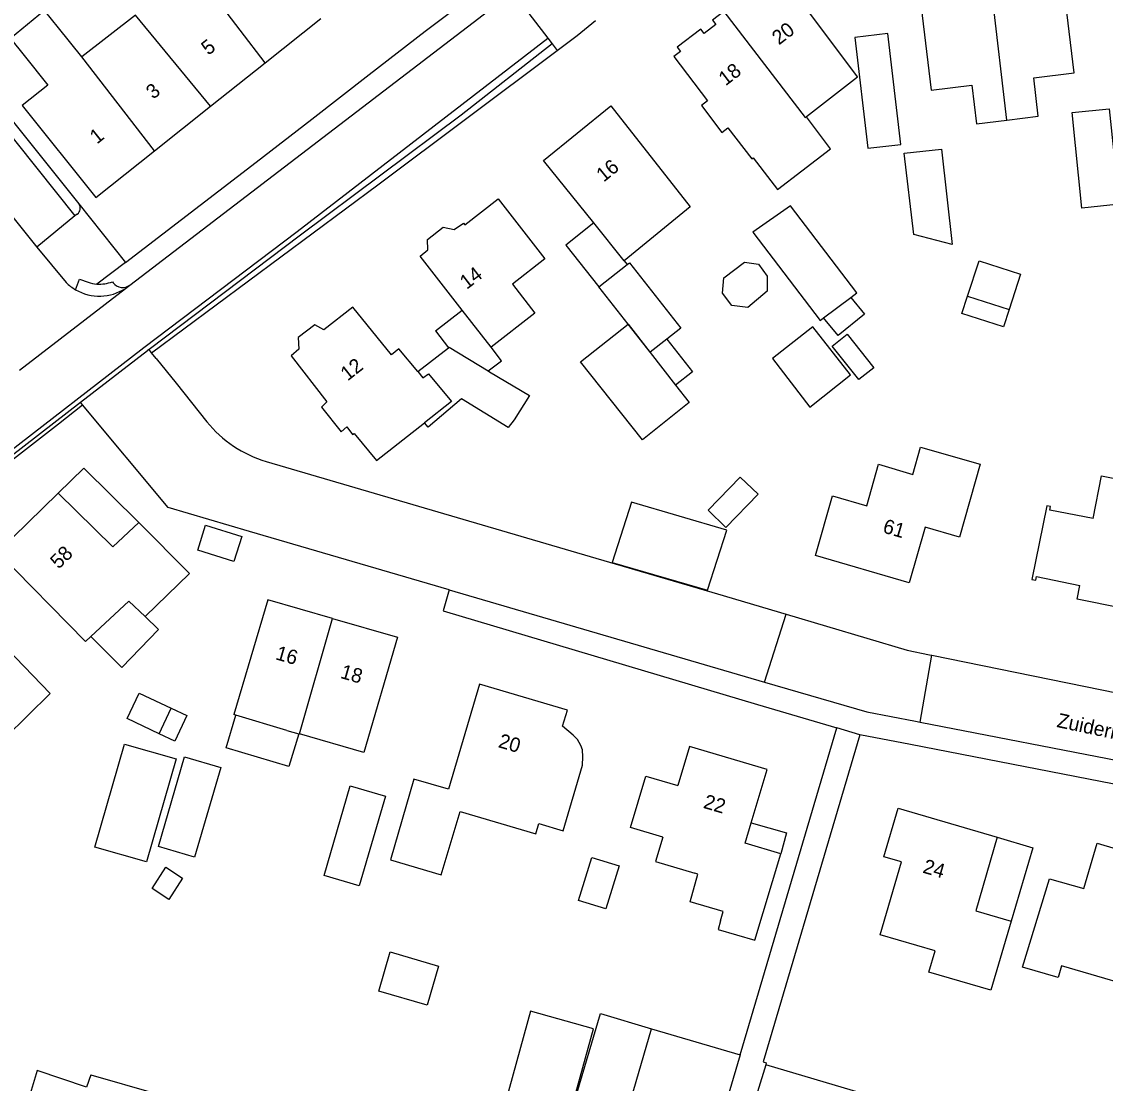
# Model space of a CAD drawing. Extents: x 194485 to 197793, y 468269 to 470822.
# Drawn here: x 195096.8 to 195187.3, y 469975.4 to 470064 of the extents above; entities that cross this region are included whole.
import ezdxf

# ---------------------------------------------------------------- set-up
doc = ezdxf.new("R2010")
doc.units = 0
for name, color, linetype in [('BGT grensvlak begroeid terreindeel', 7, 'Continuous'), ('BGT grensvlak gebouwinstallatie plus 1', 7, 'Continuous'), ('BGT grensvlak onbegroeid terreindeel', 7, 'Continuous'), ('BGT grensvlak overig bouwwerk uitbreiding populatie', 7, 'Continuous'), ('BGT grensvlak pand op maaiveld', 7, 'Continuous'), ('BGT grensvlak pand op maaiveld LR', 7, 'Continuous'), ('BGT grensvlak vegetatieobject', 7, 'Continuous'), ('BGT grensvlak wegdeel', 7, 'Continuous'), ('BGT tekst huisnummerreeks', 7, 'Continuous'), ('BGT tekst openbare ruimte label weg', 7, 'Continuous')]:
    doc.layers.add(name, color=color, linetype=linetype)

msp = doc.modelspace()

# ---------------------------------------------------------------- linework, layer by layer
at = {"layer": 'BGT grensvlak begroeid terreindeel'}
msp.add_line((195146.882, 469971.405), (195149.407, 469979.965), dxfattribs=at)
at = {"layer": 'BGT grensvlak gebouwinstallatie plus 1'}
for p, q in [((195147.119, 470044.061), (195147.363, 470043.752)), ((195166.045, 470041.01), (195167.179, 470039.622)), ((195175.313, 470039.673), (195175.786, 470041.124)), ((195131.376, 470038.206), (195133.594, 470039.933)), ((195167.179, 470039.622), (195164.968, 470037.816)), ((195178.768, 470038.547), (195175.313, 470039.673)), ((195179.241, 470039.998), (195178.768, 470038.547)), ((195164.968, 470037.816), (195163.757, 470039.299)), ((195131.376, 470038.206), (195132.461, 470036.812)), ((195150.682, 470037.528), (195152.824, 470034.801)), ((195149.274, 470036.42), (195149.285, 470036.428)), ((195152.824, 470034.801), (195151.407, 470033.688)), ((195154.118, 470023.256), (195156.806, 470026.014)), ((195156.806, 470026.014), (195158.286, 470024.571)), ((195158.286, 470024.571), (195155.599, 470021.813)), ((195155.599, 470021.813), (195154.118, 470023.256)), ((195107.127, 470014.374), (195108.247, 470013.284)), ((195108.247, 470013.284), (195105.173, 470010.111)), ((195105.173, 470010.111), (195102.599, 470012.711)), ((195105.627, 470005.845), (195106.632, 470007.974)), ((195106.632, 470007.974), (195109.295, 470006.717)), ((195113.897, 470003.412), (195114.709, 470006.134)), ((195108.291, 470004.589), (195105.627, 470005.845)), ((195119.948, 470004.585), (195119.133, 470001.852)), ((195119.133, 470001.852), (195113.897, 470003.412)), ((195157.709, 469997.157), (195160.669, 469996.32)), ((195160.669, 469996.32), (195160.18, 469994.57)), ((195126.636, 469983.095), (195127.587, 469986.37)), ((195127.587, 469986.37), (195131.621, 469985.197)), ((195131.621, 469985.197), (195130.669, 469981.923)), ((195130.669, 469981.923), (195126.636, 469983.095))]:
    msp.add_line(p, q, dxfattribs=at)
for points in [[(195144.575, 470047.225), (195142.232, 470045.379), (195144.989, 470041.881)], [(195135.77, 470034.868), (195136.87, 470035.725), (195136.001, 470036.841)], [(195106.588, 470022.218), (195102.02, 470026.758), (195099.859, 470024.665)], [(195178.26, 469995.947), (195181.234, 469995.073), (195179.416, 469988.937)]]:
    msp.add_lwpolyline(points, dxfattribs=at)
at = {"layer": 'BGT grensvlak onbegroeid terreindeel'}
msp.add_line((195149.407, 469979.965), (195156.785, 469977.773), dxfattribs=at)
for points in [[(195107.668, 470036.388), (195126.559, 470050.415), (195141.53, 470061.628)], [(195073.336, 470009.819), (195099.892, 470030.463), (195101.911, 470032.033)], [(195135.587, 469948.967), (195145.129, 469981.236), (195149.407, 469979.965)]]:
    msp.add_lwpolyline(points, dxfattribs=at)
at = {"layer": 'BGT grensvlak overig bouwwerk uitbreiding populatie'}
for p, q in [((195175.786, 470041.124), (195176.745, 470044.068)), ((195176.745, 470044.068), (195180.201, 470042.941)), ((195180.201, 470042.941), (195179.241, 470039.998)), ((195175.786, 470041.124), (195179.241, 470039.998)), ((195164.478, 470036.937), (195165.721, 470037.93)), ((195165.721, 470037.93), (195167.954, 470035.135)), ((195166.711, 470034.142), (195164.478, 470036.937)), ((195167.954, 470035.135), (195166.711, 470034.142)), ((195143.302, 469990.671), (195144.402, 469994.252)), ((195144.402, 469994.252), (195146.692, 469993.548)), ((195107.703, 469991.675), (195108.855, 469993.441)), ((195108.855, 469993.441), (195110.258, 469992.527)), ((195146.692, 469993.548), (195145.591, 469989.968)), ((195110.258, 469992.527), (195109.106, 469990.76)), ((195109.106, 469990.76), (195107.703, 469991.675)), ((195145.591, 469989.968), (195143.302, 469990.671))]:
    msp.add_line(p, q, dxfattribs=at)
msp.add_lwpolyline([(195159.063, 470041.534), (195157.437, 470040.156), (195156.106, 470040.319), (195155.334, 470041.36), (195155.444, 470042.647), (195157.163, 470043.94), (195158.323, 470043.771), (195159.05, 470042.781), (195159.063, 470041.534)], dxfattribs=at)
at = {"layer": 'BGT grensvlak pand op maaiveld'}
for p, q in [((195106.334, 470064.577), (195101.836, 470061.102)), ((195117.14, 470060.588), (195121.783, 470064.284)), ((195101.836, 470061.102), (195099.894, 470063.523)), ((195112.597, 470056.972), (195117.14, 470060.588)), ((195107.909, 470053.241), (195112.597, 470056.972)), ((195144.575, 470047.225), (195140.386, 470052.434)), ((195147.119, 470044.061), (195144.575, 470047.225)), ((195133.594, 470039.933), (195130.08, 470044.448)), ((195144.989, 470041.881), (195147.363, 470043.752)), ((195147.445, 470038.763), (195144.989, 470041.881)), ((195163.757, 470039.299), (195166.045, 470041.01)), ((195136.001, 470036.841), (195133.594, 470039.933)), ((195149.285, 470036.428), (195147.445, 470038.763)), ((195147.445, 470038.763), (195149.274, 470036.42)), ((195129.878, 470034.815), (195132.461, 470036.812)), ((195150.682, 470037.528), (195149.285, 470036.428)), ((195149.274, 470036.42), (195151.407, 470033.688)), ((195108.291, 470004.589), (195109.295, 470006.717)), ((195109.295, 470006.717), (195110.604, 470006.099)), ((195110.604, 470006.099), (195109.6, 470003.971)), ((195114.709, 470006.134), (195114.525, 470006.189)), ((195118.963, 470004.868), (195114.709, 470006.134)), ((195109.6, 470003.971), (195108.291, 470004.589)), ((195118.963, 470004.868), (195119.948, 470004.585)), ((195119.948, 470004.585), (195120.012, 470004.567)), ((195147.649, 469996.754), (195148.924, 470001.048)), ((195148.924, 470001.048), (195151.606, 470000.252)), ((195150.33, 469995.958), (195147.649, 469996.754)), ((195158.932, 469976.957), (195158.25, 469974.707)), ((195175.829, 469971.952), (195158.932, 469976.957)), ((195102.583, 469976.104), (195102.242, 469975.091)), ((195102.583, 469976.104), (195108.011, 469974.567))]:
    msp.add_line(p, q, dxfattribs=at)
for points in [[(195177.356, 470070.284), (195173.667, 470069.853), (195173.804, 470068.786), (195171.521, 470068.499), (195172.743, 470058.321), (195176.124, 470058.733), (195176.512, 470055.497), (195179.047, 470055.807)], [(195179.047, 470055.807), (195181.678, 470056.128), (195181.303, 470059.349), (195184.673, 470059.745), (195183.448, 470069.918), (195181.161, 470069.655), (195181.044, 470070.715), (195177.356, 470070.284)], [(195155.442, 470064.88), (195156.384, 470065.602), (195156.657, 470065.244), (195157.643, 470066), (195157.37, 470066.357), (195159.35, 470067.875), (195159.624, 470067.518), (195160.166, 470067.933), (195160.58, 470067.383), (195160.932, 470067.648), (195162.493, 470065.575), (195162.142, 470065.31), (195166.597, 470059.395), (195162.322, 470056.093)], [(195099.894, 470063.523), (195098.735, 470064.944), (195095.877, 470062.613), (195097.036, 470061.192)], [(195155.442, 470064.88), (195154.499, 470064.158), (195154.773, 470063.8), (195153.779, 470063.039), (195153.506, 470063.396), (195151.541, 470061.891), (195151.815, 470061.533), (195151.266, 470061.113), (195154.08, 470057.411), (195153.563, 470057.018), (195155.263, 470054.781), (195155.781, 470055.174), (195157.761, 470052.569), (195157.888, 470052.668), (195159.356, 470050.737)], [(195167.441, 470053.457), (195170.205, 470053.777), (195169.134, 470063.027), (195166.371, 470062.707), (195167.441, 470053.457)], [(195097.036, 470061.192), (195099.017, 470058.72), (195096.863, 470057.022), (195103.026, 470049.355), (195107.909, 470053.241)], [(195140.386, 470052.434), (195146.002, 470056.994), (195152.621, 470048.556), (195147.119, 470044.061)], [(195184.508, 470056.445), (195187.595, 470056.762), (195188.433, 470048.788), (195185.326, 470048.466), (195184.508, 470056.445)], [(195161.936, 470051.563), (195164.347, 470053.404), (195162.322, 470056.093)], [(195170.477, 470053.039), (195173.59, 470053.377), (195174.497, 470045.423), (195171.287, 470046.257), (195170.477, 470053.039)], [(195159.356, 470050.737), (195159.903, 470050.017), (195161.936, 470051.563)], [(195130.08, 470044.448), (195130.735, 470044.992), (195130.698, 470045.845), (195131.995, 470046.882), (195132.927, 470046.677), (195133.697, 470047.21), (195133.826, 470047.072), (195136.597, 470049.249), (195140.497, 470044.228), (195137.801, 470042.116), (195139.654, 470039.693), (195136.001, 470036.841)], [(195160.991, 470048.665), (195157.865, 470046.445), (195163.479, 470039.091), (195163.757, 470039.299)], [(195166.045, 470041.01), (195166.539, 470041.379), (195160.991, 470048.665)], [(195147.363, 470043.752), (195147.546, 470043.896), (195151.842, 470038.442), (195150.682, 470037.528)], [(195129.878, 470034.815), (195128.314, 470036.714), (195127.697, 470036.209), (195124.46, 470040.181), (195122.042, 470038.288), (195121.298, 470038.712), (195119.912, 470037.661), (195119.963, 470036.693), (195119.309, 470036.124), (195122.288, 470032.302), (195121.849, 470031.85), (195123.493, 470029.794), (195123.959, 470030.195), (195124.438, 470029.577), (195124.564, 470029.655), (195126.441, 470027.399), (195130.449, 470030.538)], [(195151.407, 470033.688), (195152.536, 470032.242), (195148.657, 470029.119), (195143.477, 470035.627), (195147.445, 470038.763)], [(195162.861, 470038.538), (195159.502, 470035.895), (195162.607, 470031.852), (195166.012, 470034.54), (195162.861, 470038.538)], [(195132.461, 470036.812), (195132.508, 470036.849), (195135.77, 470034.868)], [(195135.77, 470034.868), (195135.873, 470034.806), (195139.217, 470032.809), (195137.942, 470030.782), (195137.434, 470030.137), (195133.535, 470032.55), (195130.767, 470030.189), (195130.449, 470030.538)], [(195186.264, 470022.557), (195186.971, 470026.128), (195191.881, 470025.129), (195192.776, 470029.539), (195198.636, 470028.348), (195197.3, 470021.68), (195193.871, 470022.379), (195192.247, 470014.332), (195184.915, 470015.811), (195185.145, 470016.963)], [(195163.084, 470019.47), (195164.502, 470024.432), (195167.368, 470023.618), (195168.357, 470027.079), (195171.222, 470026.224), (195171.863, 470028.506), (195176.818, 470027.099), (195175.106, 470020.984), (195172.228, 470021.828), (195170.91, 470017.192), (195163.084, 470019.47)], [(195102.599, 470012.711), (195102.139, 470012.282), (195094.808, 470019.73), (195099.859, 470024.665)], [(195099.859, 470024.665), (195104.439, 470020.176), (195106.588, 470022.218)], [(195147.734, 470023.92), (195146.122, 470018.89), (195154.059, 470016.574), (195155.671, 470021.591), (195147.734, 470023.92)], [(195186.264, 470022.557), (195182.636, 470023.237), (195182.699, 470023.551), (195182.385, 470023.614), (195181.156, 470017.465), (195181.47, 470017.403), (195181.533, 470017.716), (195185.145, 470016.963)], [(195106.588, 470022.218), (195110.834, 470017.953), (195107.127, 470014.374)], [(195114.537, 470018.969), (195111.517, 470019.909), (195112.167, 470021.998), (195115.187, 470021.058), (195114.537, 470018.969)], [(195107.127, 470014.374), (195105.76, 470015.656), (195102.599, 470012.711)], [(195122.78, 470014.207), (195117.366, 470015.762), (195114.525, 470006.189)], [(195094.107, 470013.196), (195099.194, 470007.936), (195095.462, 470004.28), (195094.133, 470005.626), (195090.739, 470002.433), (195083.408, 470009.881), (195088.459, 470014.816)], [(195122.78, 470014.207), (195128.195, 470012.652), (195125.393, 470003.022), (195120.012, 470004.567)], [(195141.978, 470005.221), (195142.37, 470006.547), (195135.027, 470008.725), (195132.448, 469999.946), (195129.561, 470000.795), (195127.607, 469994.062), (195131.847, 469992.813), (195133.422, 469998.083), (195139.735, 469996.222)], [(195142.023, 469996.484), (195143.639, 470001.953), (195143.669, 470002.666), (195143.639, 470003.23), (195143.491, 470003.616), (195143.224, 470004.092), (195142.868, 470004.478), (195141.978, 470005.221)], [(195102.93, 469995.131), (195105.395, 470003.723), (195109.713, 470002.484), (195107.248, 469993.892), (195102.93, 469995.131)], [(195157.709, 469997.157), (195159.043, 470001.612), (195152.578, 470003.524), (195151.606, 470000.252)], [(195113.44, 470001.772), (195111.249, 469994.286), (195108.237, 469995.172), (195110.427, 470002.668), (195113.44, 470001.772)], [(195122.064, 469992.752), (195124.252, 470000.228), (195127.193, 469999.383), (195124.993, 469991.901), (195122.064, 469992.752)], [(195179.416, 469988.937), (195177.71, 469983.181), (195172.544, 469984.684), (195173.087, 469986.474), (195168.487, 469987.812), (195170.259, 469993.889), (195168.79, 469994.316), (195169.98, 469998.382), (195178.26, 469995.947)], [(195139.735, 469996.222), (195139.991, 469997.086), (195142.023, 469996.484)], [(195160.18, 469994.57), (195157.201, 469995.462), (195157.709, 469997.157)], [(195150.33, 469995.958), (195149.725, 469993.919), (195153.004, 469992.949)], [(195178.26, 469995.947), (195176.468, 469989.793), (195179.416, 469988.937)], [(195191.982, 469982.769), (195183.633, 469985.205), (195183.353, 469984.245), (195180.376, 469985.113), (195182.606, 469992.483), (195185.471, 469991.666), (195186.603, 469995.44), (195191.898, 469993.878), (195191.197, 469991.468), (195194.32, 469990.547), (195191.982, 469982.769)], [(195155.162, 469988.981), (195154.947, 469988.255), (195158.02, 469987.346), (195160.18, 469994.57)], [(195155.162, 469988.981), (195155.388, 469989.753), (195152.63, 469990.554), (195153.277, 469992.861), (195153.004, 469992.949)], [(195142.194, 469971.38), (195144.564, 469979.963), (195139.3, 469981.416), (195136.931, 469972.833), (195142.194, 469971.38)], [(195102.242, 469975.091), (195098.116, 469976.481), (195097.019, 469972.86)]]:
    msp.add_lwpolyline(points, dxfattribs=at)
at = {"layer": 'BGT grensvlak pand op maaiveld LR'}
for p, q in [((195179.047, 470055.807), (195177.356, 470070.284)), ((195117.14, 470060.588), (195111.138, 470068.47)), ((195112.597, 470056.972), (195106.334, 470064.577)), ((195107.909, 470053.241), (195101.836, 470061.102)), ((195120.012, 470004.567), (195122.78, 470014.207))]:
    msp.add_line(p, q, dxfattribs=at)
for points in [[(195155.442, 470064.88), (195162.228, 470056.021), (195162.322, 470056.093)], [(195129.878, 470034.815), (195130.307, 470034.294), (195130.786, 470034.619), (195132.714, 470032.312), (195130.449, 470030.538)]]:
    msp.add_lwpolyline(points, dxfattribs=at)
at = {"layer": 'BGT grensvlak vegetatieobject'}
msp.add_line((195101.595, 470048.806), (195105.493, 470043.933), dxfattribs=at)
at = {"layer": 'BGT grensvlak wegdeel'}
for p, q in [((195105.858, 470042.041), (195137.791, 470066.475)), ((195137.791, 470066.475), (195140.74, 470062.652)), ((195119.818, 470046.501), (195140.74, 470062.652)), ((195140.74, 470062.652), (195141.106, 470062.178)), ((195141.106, 470062.178), (195141.53, 470061.628)), ((195090.418, 470061.391), (195101.265, 470047.807)), ((195092.362, 470060.348), (195101.595, 470048.806)), ((195101.265, 470047.807), (195098.098, 470045.213)), ((195101.463, 470047.969), (195101.265, 470047.807)), ((195107.023, 470036.818), (195119.818, 470046.501)), ((195098.098, 470045.213), (195100.523, 470042.256)), ((195105.493, 470043.933), (195103.095, 470042.124)), ((195104.39, 470042.315), (195104.456, 470042.228)), ((195096.645, 470034.925), (195105.488, 470041.758)), ((195105.488, 470041.758), (195105.858, 470042.041)), ((195085.144, 470019.93), (195107.023, 470036.818)), ((195101.723, 470032.258), (195107.338, 470036.572)), ((195107.451, 470036.66), (195107.338, 470036.572)), ((195107.668, 470036.388), (195107.451, 470036.66)), ((195108.042, 470035.92), (195107.668, 470036.388)), ((195108.042, 470035.92), (195109.708, 470033.836)), ((195109.708, 470033.836), (195112.27, 470030.63)), ((195072.98, 470010.054), (195101.723, 470032.258)), ((195101.911, 470032.033), (195101.723, 470032.258)), ((195132.502, 470016.587), (195158.838, 470008.904)), ((195158.838, 470008.904), (195160.635, 470014.56)), ((195171.828, 470005.552), (195172.793, 470011.133)), ((195156.785, 469977.773), (195164.87, 470005.071)), ((195166.788, 470004.501), (195164.87, 470005.071)), ((195171.828, 470005.552), (195196.124, 470000.844)), ((195156.785, 469977.773), (195154.26, 469969.249))]:
    msp.add_line(p, q, dxfattribs=at)
for points in [[(195105.493, 470043.933), (195116.402, 470052.295), (195121.042, 470055.873), (195125.822, 470059.608), (195130.493, 470063.233), (195140.306, 470070.619), (195138.854, 470072.419)], [(195141.53, 470061.628), (195143.196, 470062.876), (195144.73, 470064.114)], [(195141.106, 470062.178), (195133.511, 470056.224), (195120.096, 470046.208), (195107.451, 470036.66)], [(195086.87, 470059.194), (195090.521, 470054.621), (195098.098, 470045.213)], [(195101.32, 470041.651), (195101.657, 470042.539), (195102.359, 470042.273)], [(195132.502, 470016.587), (195115.841, 470021.464), (195109.04, 470023.47), (195101.911, 470032.033)], [(195117.23, 470027.31), (195154.9, 470016.27), (195160.635, 470014.56)], [(195132.502, 470016.587), (195132.002, 470014.837), (195158.246, 470007.039), (195164.87, 470005.071)], [(195160.635, 470014.56), (195170.737, 470011.549), (195172.609, 470011.17), (195172.793, 470011.133)], [(195172.793, 470011.133), (195212.366, 470003.068), (195212.156, 470002.339)], [(195158.838, 470008.904), (195167.358, 470006.418), (195171.44, 470005.627), (195171.828, 470005.552)], [(195166.788, 470004.501), (195158.704, 469977.203), (195158.962, 469977.126), (195158.932, 469976.957)], [(195196.445, 469998.742), (195171.029, 470003.677), (195166.788, 470004.501)]]:
    msp.add_lwpolyline(points, dxfattribs=at)
for centre, radius, start, end in [((195101.133, 470048.45), 0.584, 304.48809, 37.58774), ((195103.315, 470045.106), 3.989, 225.59345, 240.00253), ((195103.312, 470045.086), 2.97, 251.29331, 265.81748), ((195103.319, 470045.093), 2.978, 265.69287, 291.0873), ((195105.25, 470042.835), 1, 217.39729, 307.40807), ((195103.317, 470045.107), 3.991, 239.9807, 302.96042), ((195120.176, 470037.077), 10.202, 219.194, 253.21287)]:
    msp.add_arc(centre, radius, start, end, dxfattribs=at)

# ---------------------------------------------------------------- texts
at = {"layer": 'BGT tekst huisnummerreeks'}
for s, rotation, p in [('20', 37.5, (195160.032, 470062.034)), ('5', 38.5, (195112.412, 470061.171)), ('18', 37.5, (195155.579, 470058.622)), ('3', 38.5, (195107.801, 470057.5)), ('1', 38.5, (195103.106, 470053.764)), ('16', 39.1, (195145.4, 470050.58)), ('14', 37.4, (195133.972, 470041.632)), ('12', 38.2, (195124.032, 470033.99)), ('61', 343.8, (195168.631, 470021.396)), ('58', 44.3, (195099.908, 470018.282)), ('16', 344, (195117.944, 470010.81)), ('18', 344, (195123.357, 470009.255)), ('20', 343.5, (195136.536, 470003.479)), ('22', 343.5, (195153.654, 469998.41)), ('24', 343.6, (195171.967, 469993.003))]:
    msp.add_text(s, height=1.2, rotation=rotation, dxfattribs=at).set_placement(p)
at = {"layer": 'BGT tekst openbare ruimte label weg'}
msp.add_text('Zuiderlaan', height=1.2, rotation=348, dxfattribs=at).set_placement((195183.169, 470005.156))

doc.saveas('drawing.dxf')
